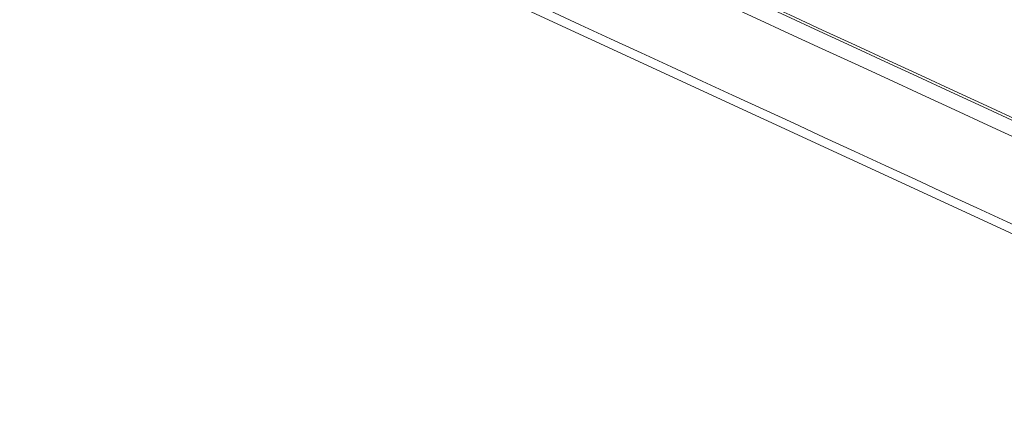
# Model space of a CAD drawing. Header units: millimetres. Extents: x 990 to 1809, y 0 to 562.
# Tile 472 of 550: x 1587 to 1609, y 133 to 141. Entities that reach past the tile are written whole.
import ezdxf

# ---------------------------------------------------------------- set-up
doc = ezdxf.new("R2010")
doc.units = ezdxf.units.MM
doc.layers.add('1', color=7, linetype='Continuous', true_color=0xffffff)

msp = doc.modelspace()

# ---------------------------------------------------------------- linework, layer by layer
at = {"layer": '1', "color": 7, "linetype": 'Continuous', "lineweight": 18}
msp.add_line((1549.81, 163.559), (1653.312, 115.815), dxfattribs=at)
for points in [[(1554.302, 161.695), (1582.543, 148.668), (1610.783, 135.641), (1639.023, 122.614)], [(1620.172, 133.562), (1604.969, 140.575), (1589.766, 147.588), (1574.563, 154.601)], [(1620.25, 133.585), (1605.047, 140.598), (1589.843, 147.612), (1574.64, 154.625)], [(1574.349, 154.351), (1589.695, 147.272), (1605.04, 140.193), (1620.386, 133.114)], [(1620.386, 133.114), (1605.04, 140.193), (1589.695, 147.272), (1574.349, 154.351)]]:
    msp.add_open_spline(points, degree=3, dxfattribs=at)

doc.saveas('drawing.dxf')
